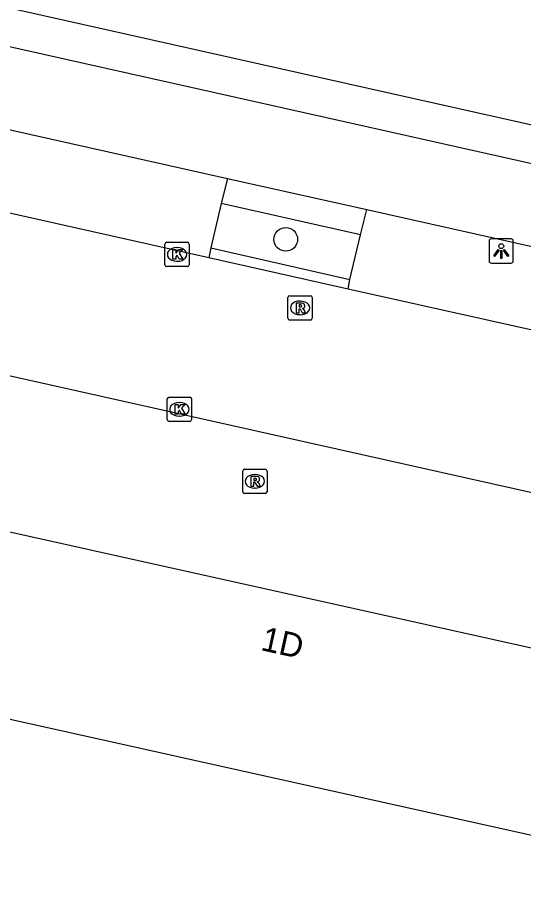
# Model space of a CAD drawing. Extents: x 161771 to 163125, y 382479 to 383177.
# Drawn here: x 162926.8 to 162947.66, y 382873.53 to 382909.74 of the extents above; entities that cross this region are included whole.
import ezdxf

# ---------------------------------------------------------------- set-up
doc = ezdxf.new("R2010")
doc.units = 0
for name, color, linetype in [('IMGEO_Boom', 7, 'Continuous'), ('IMGEO_Fietspad_gesloten', 7, 'Continuous'), ('IMGEO_Kolk', 7, 'Continuous'), ('IMGEO_Lichtpunt', 7, 'Continuous'), ('IMGEO_Pand', 7, 'Continuous'), ('IMGEO_Pand_nummerreeks', 7, 'Continuous'), ('IMGEO_Parkeervlak_open', 7, 'Continuous'), ('IMGEO_Rijbaan_lokaal_gesloten', 7, 'Continuous'), ('IMGEO_Rioolput', 7, 'Continuous'), ('IMGEO_Voetpad_open', 7, 'Continuous')]:
    doc.layers.add(name, color=color, linetype=linetype)

msp = doc.modelspace()

# ---------------------------------------------------------------- linework, layer by layer
at = {"layer": 'IMGEO_Boom'}
msp.add_circle((162937.856, 382900.602), 0.489, dxfattribs=at)
at = {"layer": 'IMGEO_Fietspad_gesloten'}
for points in [[(162412.703, 383023.699), (162692.17, 382961.036), (162786.206, 382939.932), (162862.311, 382922.904), (162982.112, 382896.093), (163063.024, 382878.031), (163074.368, 382875.36), (163078.832, 382874.349)], [(162909.43, 382908.935), (162935.452, 382903.114)], [(162935.452, 382903.114), (162941.201, 382901.829)], [(162941.201, 382901.829), (162952.795, 382899.236)]]:
    msp.add_lwpolyline(points, dxfattribs=at)
at = {"layer": 'IMGEO_Kolk'}
for p, q in [((162932.949, 382900.481), (162933.801, 382900.481)), ((162932.874, 382899.555), (162932.874, 382900.407)), ((162933.362, 382900.261), (162933.387, 382900.261)), ((162933.875, 382900.407), (162933.875, 382899.555)), ((162933.801, 382899.481), (162932.949, 382899.481)), ((162933.385, 382899.701), (162933.36, 382899.701)), ((162932.971, 382893.173), (162932.971, 382894.025)), ((162933.046, 382894.099), (162933.898, 382894.099)), ((162933.972, 382894.025), (162933.972, 382893.173)), ((162933.459, 382893.879), (162933.484, 382893.879)), ((162933.482, 382893.319), (162933.457, 382893.319)), ((162933.898, 382893.099), (162933.046, 382893.099))]:
    msp.add_line(p, q, dxfattribs=at)
for points in [[(162932.949, 382900.481), (162933.801, 382900.481)], [(162932.874, 382899.555), (162932.874, 382900.407)], [(162933.195, 382900.181), (162933.318, 382900.181), (162933.318, 382900.03), (162933.448, 382900.181), (162933.612, 382900.181), (162933.466, 382900.03), (162933.619, 382899.781), (162933.467, 382899.781), (162933.382, 382899.945), (162933.318, 382899.878), (162933.318, 382899.781), (162933.195, 382899.781), (162933.195, 382900.181)], [(162933.875, 382900.407), (162933.875, 382899.555)], [(162933.801, 382899.481), (162932.949, 382899.481)], [(162932.971, 382893.173), (162932.971, 382894.025)], [(162933.046, 382894.099), (162933.898, 382894.099)], [(162933.972, 382894.025), (162933.972, 382893.173)], [(162933.292, 382893.799), (162933.415, 382893.799), (162933.415, 382893.648), (162933.545, 382893.799), (162933.709, 382893.799), (162933.563, 382893.648), (162933.716, 382893.399), (162933.564, 382893.399), (162933.479, 382893.563), (162933.415, 382893.496), (162933.415, 382893.399), (162933.292, 382893.399), (162933.292, 382893.799)], [(162933.898, 382893.099), (162933.046, 382893.099)]]:
    msp.add_lwpolyline(points, dxfattribs=at)
for centre, start, end in [((162932.951, 382900.405), 91.552, 178.448), ((162932.951, 382900.405), 91.552, 178.448), ((162933.799, 382900.405), 1.552, 88.448), ((162933.799, 382900.405), 1.552, 88.448), ((162932.951, 382899.557), 181.552, 268.448), ((162932.951, 382899.557), 181.552, 268.448), ((162933.799, 382899.557), 271.552, 358.448), ((162933.799, 382899.557), 271.552, 358.448), ((162933.048, 382894.023), 91.552, 178.448), ((162933.048, 382894.023), 91.552, 178.448), ((162933.896, 382894.023), 1.552, 88.448), ((162933.896, 382894.023), 1.552, 88.448), ((162933.048, 382893.175), 181.552, 268.448), ((162933.048, 382893.175), 181.552, 268.448), ((162933.896, 382893.175), 271.552, 358.448), ((162933.896, 382893.175), 271.552, 358.448)]:
    msp.add_arc(centre, 0.0765, start, end, dxfattribs=at)
for centre, major_axis, ratio, start_param, end_param in [((162933.361, 382899.981), (-0.387, 0.002), 0.722429, 4.712389, 7.853982), ((162933.386, 382899.981), (-0.39, 0.002), 0.717154, 1.570796, 4.712389), ((162933.458, 382893.599), (-0.387, 0.002), 0.722429, 4.712389, 7.853982), ((162933.483, 382893.599), (-0.39, 0.002), 0.717154, 1.570796, 4.712389)]:
    msp.add_ellipse(centre, major_axis=major_axis, ratio=ratio, start_param=start_param, end_param=end_param, dxfattribs=at)
at = {"layer": 'IMGEO_Lichtpunt'}
for p, q in [((162946.244, 382900.526), (162946.244, 382899.719)), ((162946.244, 382900.526), (162946.244, 382899.719)), ((162947.146, 382900.621), (162946.338, 382900.621)), ((162947.146, 382900.621), (162946.338, 382900.621)), ((162947.24, 382899.719), (162947.24, 382900.526)), ((162947.24, 382899.719), (162947.24, 382900.526)), ((162946.338, 382899.625), (162947.146, 382899.625)), ((162946.338, 382899.625), (162947.146, 382899.625))]:
    msp.add_line(p, q, dxfattribs=at)
for points in [[(162946.618, 382900.19), (162946.657, 382900.162), (162946.469, 382899.9), (162946.431, 382899.927), (162946.618, 382900.19)], [(162946.72, 382900.142), (162946.767, 382900.142), (162946.767, 382899.82), (162946.72, 382899.82), (162946.72, 382900.142)], [(162946.83, 382900.162), (162946.868, 382900.189), (162947.055, 382899.927), (162947.016, 382899.899), (162946.83, 382900.162)]]:
    msp.add_lwpolyline(points, dxfattribs=at)
msp.add_circle((162946.743, 382900.324), 0.0994, dxfattribs=at)
for centre, start, end in [((162946.338, 382900.526), 90, 180), ((162946.338, 382900.526), 90, 180), ((162947.146, 382900.526), 0, 90), ((162947.146, 382900.526), 0, 90), ((162946.338, 382899.719), 180, 270), ((162946.338, 382899.719), 180, 270), ((162947.146, 382899.719), 270, 0), ((162947.146, 382899.719), 270, 360)]:
    msp.add_arc(centre, 0.0946, start, end, dxfattribs=at)
at = {"layer": 'IMGEO_Pand'}
for points in [[(162960.921, 382880.881), (162960.189, 382877.584), (162959.288, 382873.527), (162955.663, 382874.332), (162910.905, 382884.275), (162907.314, 382885.073), (162908.947, 382892.427)], [(162960.921, 382880.881), (162957.326, 382881.68), (162916.201, 382890.816), (162912.41, 382891.658), (162908.947, 382892.427)]]:
    msp.add_lwpolyline(points, dxfattribs=at)
at = {"layer": 'IMGEO_Parkeervlak_open'}
for points in [[(162935.192, 382902.087), (162934.763, 382900.252)], [(162940.502, 382898.954), (162940.933, 382900.792)]]:
    msp.add_lwpolyline(points, dxfattribs=at)
at = {"layer": 'IMGEO_Rijbaan_lokaal_gesloten'}
for points in [[(162695.369, 382946.761), (162726.206, 382939.846), (162784.791, 382926.705), (162858.949, 382910.073), (162962.277, 382886.988)], [(162934.679, 382899.844), (162908.617, 382905.673)], [(162940.432, 382898.557), (162934.679, 382899.844)], [(162952.028, 382895.964), (162940.432, 382898.557)]]:
    msp.add_lwpolyline(points, dxfattribs=at)
at = {"layer": 'IMGEO_Rioolput'}
for p, q in [((162938.022, 382898.279), (162938.874, 382898.279)), ((162937.947, 382897.353), (162937.947, 382898.205)), ((162938.435, 382898.059), (162938.46, 382898.059)), ((162938.948, 382898.205), (162938.948, 382897.353)), ((162938.874, 382897.279), (162938.022, 382897.279)), ((162938.458, 382897.499), (162938.433, 382897.499)), ((162936.083, 382890.205), (162936.083, 382891.057)), ((162936.158, 382891.131), (162937.01, 382891.131)), ((162937.084, 382891.057), (162937.084, 382890.205)), ((162936.571, 382890.911), (162936.596, 382890.911)), ((162936.594, 382890.351), (162936.569, 382890.351)), ((162937.01, 382890.131), (162936.158, 382890.131))]:
    msp.add_line(p, q, dxfattribs=at)
for points in [[(162938.022, 382898.279), (162938.874, 382898.279)], [(162937.947, 382897.353), (162937.947, 382898.205)], [(162938.536, 382897.977), (162938.284, 382897.979), (162938.284, 382897.579)], [(162938.948, 382898.205), (162938.948, 382897.353)], [(162938.284, 382897.579), (162938.408, 382897.579), (162938.408, 382897.741), (162938.419, 382897.741)], [(162938.462, 382897.898), (162938.408, 382897.898), (162938.408, 382897.817)], [(162938.408, 382897.817), (162938.46, 382897.817)], [(162938.466, 382897.712), (162938.537, 382897.579), (162938.677, 382897.579), (162938.612, 382897.705)], [(162938.874, 382897.279), (162938.022, 382897.279)], [(162936.083, 382890.205), (162936.083, 382891.057)], [(162936.158, 382891.131), (162937.01, 382891.131)], [(162937.084, 382891.057), (162937.084, 382890.205)], [(162936.672, 382890.829), (162936.42, 382890.831), (162936.42, 382890.431)], [(162936.598, 382890.75), (162936.544, 382890.75), (162936.544, 382890.669)], [(162936.544, 382890.669), (162936.596, 382890.669)], [(162936.42, 382890.431), (162936.544, 382890.431), (162936.544, 382890.593), (162936.555, 382890.593)], [(162936.602, 382890.564), (162936.673, 382890.431), (162936.813, 382890.431), (162936.748, 382890.557)], [(162937.01, 382890.131), (162936.158, 382890.131)]]:
    msp.add_lwpolyline(points, dxfattribs=at)
for centre, radius, start, end in [((162938.024, 382898.203), 0.0765, 91.552, 178.448), ((162938.024, 382898.203), 0.0765, 91.552, 178.448), ((162938.872, 382898.203), 0.0765, 1.552, 88.448), ((162938.872, 382898.203), 0.0765, 1.552, 88.448), ((162938.468, 382897.802), 0.0964, 77.0061, 93.1865), ((162938.535, 382897.867), 0.109, 350.3612, 89.416), ((162938.418, 382897.688), 0.0533, 26.0293, 88.6989), ((162938.444, 382898.006), 0.19, 274.7715, 282.9687), ((162938.482, 382897.859), 0.0378, 276.6634, 79.6772), ((162938.533, 382897.867), 0.112, 277.5842, 350.9817), ((162938.517, 382897.652), 0.108, 29.5134, 73.7905), ((162938.024, 382897.355), 0.0765, 181.552, 268.448), ((162938.024, 382897.355), 0.0765, 181.552, 268.448), ((162938.872, 382897.355), 0.0765, 271.552, 358.448), ((162938.872, 382897.355), 0.0765, 271.552, 358.448), ((162936.16, 382891.055), 0.0765, 91.552, 178.448), ((162936.16, 382891.055), 0.0765, 91.552, 178.448), ((162937.008, 382891.055), 0.0765, 1.552, 88.448), ((162937.008, 382891.055), 0.0765, 1.552, 88.448), ((162936.58, 382890.858), 0.19, 274.7715, 282.9687), ((162936.604, 382890.654), 0.0964, 77.0061, 93.1865), ((162936.618, 382890.711), 0.0378, 276.6634, 79.6772), ((162936.671, 382890.719), 0.109, 350.3612, 89.416), ((162936.669, 382890.719), 0.112, 277.5842, 350.9817), ((162936.554, 382890.54), 0.0533, 26.0293, 88.6989), ((162936.653, 382890.504), 0.108, 29.5134, 73.7905), ((162936.16, 382890.207), 0.0765, 181.552, 268.448), ((162936.16, 382890.207), 0.0765, 181.552, 268.448), ((162937.008, 382890.207), 0.0765, 271.552, 358.448), ((162937.008, 382890.207), 0.0765, 271.552, 358.448)]:
    msp.add_arc(centre, radius, start, end, dxfattribs=at)
for centre, major_axis, ratio, start_param, end_param in [((162938.434, 382897.779), (-0.387, 0.002), 0.722429, 4.712389, 7.853982), ((162938.459, 382897.779), (-0.39, 0.002), 0.717154, 1.570796, 4.712389), ((162936.57, 382890.631), (-0.387, 0.002), 0.722429, 4.712389, 7.853982), ((162936.595, 382890.631), (-0.39, 0.002), 0.717154, 1.570796, 4.712389)]:
    msp.add_ellipse(centre, major_axis=major_axis, ratio=ratio, start_param=start_param, end_param=end_param, dxfattribs=at)
at = {"layer": 'IMGEO_Voetpad_open'}
for points in [[(162316.154, 383047.05), (162330.921, 383043.712), (162413.931, 383025.005), (162528.992, 382999.263), (162602.3, 382982.823), (162862.598, 382924.42), (162982.36, 382897.639), (163063.337, 382879.55), (163063.344, 382879.609)], [(162935.452, 382903.114), (162935.192, 382902.087)], [(162940.933, 382900.792), (162935.192, 382902.087)], [(162940.933, 382900.792), (162941.201, 382901.829)], [(162934.763, 382900.252), (162934.679, 382899.844)], [(162934.763, 382900.252), (162940.502, 382898.954)], [(162940.432, 382898.557), (162940.502, 382898.954)]]:
    msp.add_lwpolyline(points, dxfattribs=at)

# ---------------------------------------------------------------- texts
at = {"layer": 'IMGEO_Pand_nummerreeks'}
msp.add_text('1D', height=1, rotation=347.4751, dxfattribs=at).set_placement((162936.789, 382883.682))

doc.saveas('drawing.dxf')
